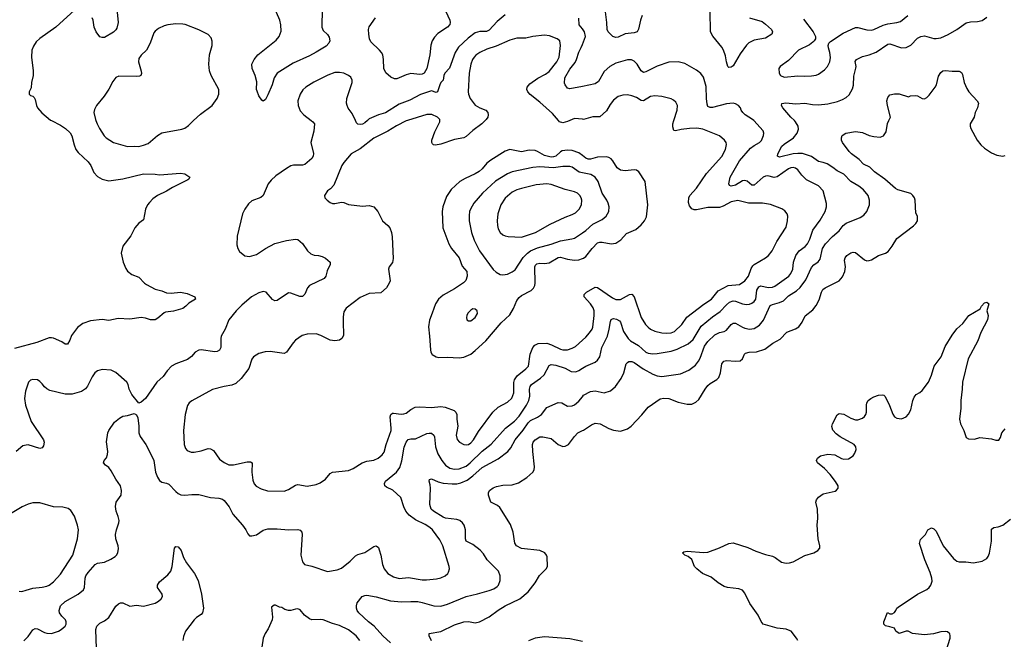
# Model space of a CAD drawing. Header units: inches. Extents: x 1834610 to 2027685, y 642842 to 774116.
# Tile 269 of 632: x 1885115 to 1893662, y 745500 to 750875. Entities that reach past the tile are written whole.
import ezdxf

# ---------------------------------------------------------------- set-up
doc = ezdxf.new("R2010")
doc.units = ezdxf.units.IN
doc.header["$MEASUREMENT"] = 0
for name, color, linetype in [('B8784', 7, 'Continuous'), ('B8785', 7, 'Continuous'), ('B8794', 7, 'Continuous'), ('B8795', 7, 'Continuous')]:
    doc.layers.add(name, color=color, linetype=linetype)

msp = doc.modelspace()

# ---------------------------------------------------------------- linework, layer by layer
at = {"layer": 'B8784', "color": 5}
for points, elevation in [([(1885389.9, 750000), (1885470, 749958.4), (1885513, 749930), (1885553.7, 749893.7), (1885567.7, 749867.7), (1885587.4, 749790), (1885603.7, 749750), (1885623.5, 749723.5), (1885710, 749643), (1885732, 749610), (1885758.4, 749550), (1885790, 749514.9), (1885830.3, 749490.3), (1885890, 749475.8), (1886010, 749494), (1886190, 749537.2), (1886290, 749535.3), (1886330, 749528.9), (1886510, 749543), (1886550, 749537.3), (1886591.3, 749510), (1886584.7, 749490), (1886575.9, 749484.1), (1886441.5, 749418.5), (1886390, 749386.3), (1886310, 749349.7), (1886270, 749320.5), (1886241.3, 749290), (1886224.9, 749270), (1886206.7, 749230), (1886190, 749139), (1886150, 749109.4), (1886115.5, 749070), (1886080.9, 748999.1), (1886010.7, 748910), (1885997.3, 748850), (1886012.7, 748770), (1886035.3, 748715.3), (1886052, 748692), (1886090, 748664), (1886150, 748640.7), (1886197.3, 748590), (1886216.2, 748576.2), (1886290, 748537.4), (1886350, 748521.5), (1886390, 748504), (1886430, 748501.5), (1886510.2, 748510.2), (1886570, 748499.5), (1886636, 748470), (1886641, 748450), (1886583, 748417), (1886558, 748390), (1886531.3, 748370), (1886450, 748347.3), (1886382.3, 748337.7), (1886368.8, 748331.2), (1886315.4, 748284.6), (1886290, 748269.6), (1886252.1, 748272.1), (1886206.6, 748286.6), (1886170, 748291.6), (1886070, 748277.2), (1885970, 748283.1), (1885890, 748264.7), (1885830, 748273.5), (1885730, 748263.5), (1885662.2, 748237.8), (1885616.4, 748203.6), (1885565.1, 748134.9), (1885550, 748093.2), (1885530, 748059.3), (1885510, 748059.5), (1885479.8, 748079.8), (1885410, 748112.3), (1885390, 748116), (1885370, 748113.7), (1885265.1, 748074.9), (1885070, 748021)], 640), ([(1887645.7, 750000), (1887658.8, 749990), (1887674, 749970), (1887668.2, 749908.2), (1887642.4, 749810), (1887666.7, 749713.3), (1887663.1, 749690), (1887650.2, 749669.8), (1887590, 749619.6), (1887570, 749611.6), (1887491.9, 749611.9), (1887470, 749606.6), (1887430, 749584.5), (1887339.6, 749520.4), (1887298.3, 749481.7), (1887273, 749450), (1887230, 749349.2), (1887208.4, 749331.6), (1887130, 749303.7), (1887102, 749278), (1887068.2, 749230), (1887048.4, 749190), (1887003.9, 748996.1), (1887000.9, 748920.9), (1887008.5, 748888.5), (1887023.4, 748863.4), (1887070, 748824.9), (1887110, 748819.3), (1887170, 748837.6), (1887249.8, 748890.2), (1887330, 748932), (1887430, 748959.5), (1887510, 748970.6), (1887530, 748967.3), (1887570, 748934), (1887613.4, 748870), (1887643.1, 748843.1), (1887670, 748833), (1887710.4, 748830.4), (1887739.9, 748819.9), (1887770, 748806), (1887810.9, 748770.9), (1887811, 748750), (1887784.1, 748695.9), (1887774, 748650), (1887758.8, 748630), (1887630, 748569.3), (1887613.4, 748550), (1887590, 748494), (1887570, 748472.7), (1887547.3, 748472.7), (1887470, 748503.7), (1887450, 748505.2), (1887350, 748439.7), (1887330, 748435.6), (1887310, 748447.3), (1887253.6, 748510), (1887230, 748516.1), (1887190, 748505.3), (1887128, 748470), (1887042.5, 748397.5), (1886994.6, 748350), (1886932, 748270), (1886898.9, 748190), (1886864.6, 748130), (1886860.2, 748110), (1886861.3, 748030), (1886850, 748006.6), (1886830, 747995.6), (1886810, 747994.7), (1886690, 748011.6), (1886670, 748007.3), (1886637.3, 747990), (1886606.1, 747953.9), (1886572.8, 747927.2), (1886471, 747890), (1886431.8, 747868.2), (1886394.9, 747830), (1886359.9, 747780.1), (1886307, 747730), (1886207.3, 747590), (1886170, 747557.2), (1886150, 747549), (1886090, 747622), (1886066.6, 747670), (1886058, 747710), (1886045.1, 747730), (1885950, 747813), (1885910, 747833.6), (1885830, 747839.3), (1885790, 747829.2), (1885768.5, 747811.5), (1885743.9, 747776.1), (1885704.9, 747695.1), (1885687.3, 747672.7), (1885650.3, 747649.7), (1885570, 747625.7), (1885510, 747627.1), (1885378, 747658), (1885351.5, 747671.5), (1885330, 747689.3), (1885310, 747717.2), (1885290, 747737.2), (1885270, 747749.3), (1885230, 747753.2), (1885210, 747749), (1885190.6, 747729.4), (1885166.6, 747653.4), (1885157.6, 747590), (1885164.9, 747530), (1885214, 747390), (1885320.5, 747230), (1885327.3, 747210), (1885322.8, 747177.2), (1885310, 747162), (1885290, 747156), (1885190, 747185.6), (1885170, 747185.1), (1885143.4, 747176.6), (1885084, 747130)], 660), ([(1885776.4, 750000), (1885786.3, 749970), (1885807.2, 749930), (1885848, 749868), (1885865.5, 749850), (1885930, 749810.3), (1886050, 749774), (1886110, 749778), (1886150, 749775.3), (1886190, 749784.9), (1886230, 749801.6), (1886310, 749870.4), (1886350, 749894), (1886524.1, 749924.1), (1886550, 749934.4), (1886581.8, 749958.2), (1886625.1, 750000)], 660), ([(1888481.3, 750000), (1888470, 749996.5), (1888385, 749955), (1888310, 749909), (1888190, 749845.7), (1888070, 749754.6), (1887993.7, 749710), (1887930, 749637), (1887911.2, 749608.8), (1887841.4, 749438.6), (1887813.5, 749406.5), (1887787.7, 749390), (1887760.7, 749350), (1887764, 749330), (1887782.8, 749310), (1887810, 749288.2), (1887830, 749281.6), (1887850, 749279.3), (1887910, 749290.7), (1887930, 749287.7), (1887970, 749270.6), (1888090, 749256.3), (1888150, 749264), (1888190, 749250.6), (1888223.8, 749210), (1888264, 749130), (1888310.7, 749090), (1888328.7, 749068.7), (1888342, 749030), (1888347.2, 748990), (1888355.9, 748804.1), (1888350.2, 748769.8), (1888323, 748730), (1888317.1, 748710), (1888330.5, 748610), (1888323.8, 748590), (1888298.4, 748550), (1888250, 748505.6), (1888150, 748498.3), (1888070, 748465.1), (1887947.8, 748372.2), (1887930, 748339), (1887923.4, 748296.6), (1887921.8, 748221.8), (1887927.4, 748170), (1887924.6, 748135.4), (1887910.4, 748110), (1887890, 748093.6), (1887850, 748089), (1887810, 748095.1), (1887730, 748136.2), (1887690, 748149.6), (1887610, 748145.7), (1887566.1, 748133.9), (1887510, 748095.1), (1887488.3, 748071.7), (1887430.3, 747989.7), (1887410, 747978.4), (1887290, 747996.3), (1887247.1, 747992.9), (1887190, 747979.5), (1887144, 747950), (1887130.4, 747929.6), (1887103.7, 747850), (1887037.2, 747762.8), (1886990, 747718), (1886956.5, 747703.5), (1886890, 747692.8), (1886790, 747666.6), (1886610, 747569.6), (1886586.4, 747550), (1886573, 747527), (1886552.2, 747450), (1886536.4, 747310), (1886541.6, 747190), (1886554.9, 747154.9), (1886570, 747138.8), (1886604.1, 747124.1), (1886630, 747123.8), (1886690, 747134), (1886750, 747153.7), (1886771.7, 747151.7), (1886796.3, 747136.3), (1886850, 747062.4), (1886890, 747032.4), (1886930, 747014), (1886970, 747013.7), (1887090, 747039.5), (1887119.2, 747039.2), (1887132, 747030), (1887129.1, 746950), (1887139.2, 746879.2), (1887149.3, 746849.3), (1887167.2, 746827.2), (1887210, 746803.7), (1887267.7, 746787.7), (1887410, 746784.9), (1887450, 746798.3), (1887510, 746835.5), (1887530, 746841.6), (1887610, 746828.8), (1887690, 746843.1), (1887722.8, 746857.2), (1887769.3, 746890), (1887810, 746939.1), (1887829.7, 746950.3), (1887970, 746964.9), (1888010, 746980.3), (1888088.6, 747031.4), (1888130, 747045), (1888190, 747052.3), (1888227.8, 747070), (1888261.4, 747098.6), (1888278.1, 747121.9), (1888296.5, 747190), (1888339.1, 747310), (1888341, 747330), (1888331.8, 747428.2), (1888335.6, 747450), (1888350, 747460.3), (1888359.1, 747460.9), (1888427.8, 747452.2), (1888450, 747455.5), (1888470, 747462.8), (1888510, 747494.3), (1888547.4, 747512.6), (1888590, 747517.5), (1888690.8, 747509.2), (1888770, 747520.2), (1888810, 747512.7), (1888885.5, 747485.5), (1888902.3, 747470), (1888909.1, 747450), (1888909.2, 747409.2), (1888917.4, 747350), (1888903.1, 747270), (1888911.5, 747231.5), (1888932.7, 747210), (1888970, 747188.9), (1888990, 747185.5), (1889010, 747190.2), (1889030, 747202.6), (1889055, 747230), (1889098, 747302), (1889222.3, 747470), (1889270, 747514.7), (1889350, 747556.5), (1889387.6, 747592.4), (1889403.3, 747636.7), (1889406, 747726), (1889411.6, 747750), (1889433.5, 747786.5), (1889510, 747846.5), (1889532.3, 747870), (1889546.1, 747973.9), (1889569.1, 748030.9), (1889588, 748052), (1889615.2, 748064.8), (1889690, 748067.7), (1889732.9, 748052.9), (1889810, 748015.2), (1889830, 748010.2), (1889870, 748011.3), (1889910, 748024.1), (1889939.3, 748040.7), (1890000, 748093.9)], 680), ([(1888134.2, 750000), (1888110, 749978.7), (1888090, 749968.9), (1888070, 749965.1), (1888050, 749968), (1888039.5, 749979.5), (1888029.7, 750000)], 660), ([(1889155.7, 750000), (1889125.7, 749970), (1889050, 749913.8), (1888990, 749860.4), (1888970, 749848.7), (1888890, 749836.5), (1888770, 749794.5), (1888725.4, 749785.4), (1888708.2, 749788.2), (1888698, 749798), (1888692, 749810), (1888691.8, 749830), (1888719.3, 749900.7), (1888763.6, 749990), (1888762.8, 750000)], 680), ([(1889891.4, 750000), (1889870, 749990.7), (1889830, 749980.7), (1889800.5, 749990), (1889792.3, 750000)], 680), ([(1890000, 749697), (1889970, 749719.9), (1889910, 749739.3), (1889870, 749741.6), (1889824.2, 749735.8), (1889810, 749729.8), (1889768.3, 749691.7), (1889750, 749684), (1889730, 749682.6), (1889670, 749695.8), (1889610, 749732.6), (1889590, 749740.2), (1889538.5, 749741.5), (1889470, 749729.8), (1889370, 749748.7), (1889330, 749733.1), (1889203.7, 749656.3), (1889170.7, 749629.3), (1889130, 749581.8), (1889102.3, 749557.7), (1889070, 749538.2), (1888981.8, 749498.2), (1888935.3, 749470), (1888859.5, 749400.5), (1888819.1, 749340.9), (1888788.1, 749250), (1888782.2, 749210), (1888787.9, 749070), (1888841.7, 748930), (1888864.9, 748890), (1888929.4, 748809.4), (1888956.8, 748736.8), (1888996.5, 748690), (1889000.2, 748650), (1888986.7, 748613.3), (1888968.1, 748591.9), (1888890, 748539.2), (1888790, 748484.7), (1888750.2, 748449.8), (1888725.8, 748410), (1888694.3, 748330), (1888672.7, 748267.3), (1888662.6, 748210), (1888673.7, 748130), (1888681.3, 748010), (1888684.9, 747990), (1888697.1, 747970), (1888730, 747950.3), (1888750, 747944.7), (1888825.9, 747945.9), (1888930, 747940.3), (1888970, 747946), (1889030, 747974.6), (1889070, 748004.9), (1889160.5, 748090), (1889295.8, 748244.2), (1889370, 748315.8), (1889402.3, 748370), (1889430, 748437.6), (1889450, 748464.9), (1889470, 748483.2), (1889554.6, 748525.4), (1889575.3, 748544.7), (1889587.3, 748570), (1889589.8, 748590.2), (1889586.1, 748730), (1889593.6, 748746.4), (1889604, 748756), (1889630, 748761.6), (1889670, 748759), (1889710, 748766.5), (1889790, 748810.9), (1889810, 748815), (1889870, 748798.2), (1889930, 748789.4), (1889970, 748792.9), (1890000, 748801.8)], 720), ([(1890000, 749546.2), (1889971.7, 749551.7), (1889910, 749596.1), (1889890, 749601.2), (1889830, 749600.2), (1889750, 749588.8), (1889630, 749598.1), (1889570, 749593.9), (1889390, 749553.7), (1889350, 749538.5), (1889246.9, 749473.1), (1889131.5, 749370), (1889058.2, 749281.8), (1889028.4, 749231.6), (1889020.9, 749210), (1889016.2, 749176.2), (1889017.3, 749130), (1889035.8, 749030), (1889061.2, 748961.2), (1889107.4, 748870), (1889226.6, 748706.6), (1889250, 748684.9), (1889284.7, 748664.7), (1889310, 748660.5), (1889350, 748666.4), (1889390, 748686.7), (1889414.8, 748705.2), (1889487, 748813), (1889523.1, 748850), (1889550.4, 748869.6), (1889610, 748894.3), (1889730, 748928), (1889810, 748955.8), (1889907.3, 748972.7), (1889930, 748980.7), (1890000, 749026.3)], 740), ([(1885150, 745487.3), (1885190, 745524.9), (1885230, 745581.6), (1885250, 745592.4), (1885270, 745590.4), (1885330, 745557.6), (1885350, 745552.2), (1885390, 745550.4), (1885453.2, 745570), (1885476.2, 745583.8), (1885510, 745614.8), (1885519.5, 745630), (1885519.5, 745650), (1885512, 745670), (1885479.7, 745699.7), (1885461.3, 745730), (1885458.3, 745750), (1885469.7, 745790), (1885510, 745826.3), (1885623.6, 745890), (1885667.8, 745930), (1885676.3, 745950), (1885683.1, 746030), (1885689.8, 746050), (1885710, 746080.4), (1885769.6, 746150), (1885790, 746159.5), (1885850.9, 746169.1), (1885906, 746194), (1885943, 746217), (1885956, 746230), (1885966.6, 746250), (1885971.6, 746288.4), (1885969.6, 746310), (1885951, 746370), (1885947.6, 746410), (1885954.5, 746450), (1885976.8, 746510), (1885977.3, 746530), (1885970, 746565.2), (1885951.3, 746610), (1885947.7, 746652.3), (1885954, 746690), (1885995.1, 746750), (1885999.6, 746790), (1885991.1, 746831.1), (1885949.6, 746890), (1885910, 746961.2), (1885890, 746989.2), (1885859, 747010), (1885844, 747030), (1885849, 747050), (1885870, 747074.8), (1885878.5, 747101.5), (1885880.4, 747130), (1885868.1, 747211.9), (1885880.9, 747290), (1885889.5, 747310), (1885938, 747382), (1885981.2, 747418.8), (1886010, 747434), (1886050, 747440.7), (1886110, 747458.8), (1886130, 747446), (1886141.6, 747421.6), (1886150.4, 747350), (1886150.6, 747290), (1886159.9, 747259.9), (1886210, 747190.8), (1886270.3, 747070), (1886278.9, 747050), (1886292.9, 746950), (1886310, 746907), (1886330, 746876.5), (1886350, 746861.7), (1886390, 746854), (1886410, 746844.9), (1886470, 746782), (1886490, 746764.9), (1886513.3, 746753.3), (1886550, 746748.7), (1886610, 746755.8), (1886670, 746756.4), (1886770.3, 746730.3), (1886844.2, 746724.2), (1886874.4, 746714.4), (1886890, 746703), (1886933.7, 746650), (1886965.4, 746585.4), (1887050.7, 746490), (1887077.3, 746450), (1887094.4, 746414.4), (1887110, 746398), (1887130, 746396), (1887170, 746406.8), (1887230, 746445.5), (1887270, 746459.3), (1887350, 746459.3), (1887450, 746448.2), (1887530, 746452.7), (1887550, 746447.3), (1887564.9, 746430), (1887568.2, 746410), (1887554.4, 746230), (1887570, 746172), (1887587.7, 746147.7), (1887650, 746133.4), (1887786.9, 746086.9), (1887870, 746102), (1887910, 746117.1), (1887983.1, 746176.9), (1888030, 746224.4), (1888050, 746235.3), (1888110, 746251.8), (1888190, 746306), (1888210, 746310.5), (1888230, 746294.8), (1888236.7, 746276.7), (1888250.2, 746230.2), (1888264.9, 746150), (1888279.6, 746110), (1888310.2, 746070.2), (1888360.6, 746040.6), (1888410, 746028.1), (1888490, 746036.9), (1888610, 746015.4), (1888645.3, 746014.7), (1888734.6, 746025.4), (1888770, 746033.7), (1888809.2, 746050), (1888832.7, 746070), (1888838.7, 746081.3), (1888845.1, 746110), (1888844.2, 746130), (1888787.6, 746310), (1888763.3, 746363.3), (1888698, 746450), (1888676.8, 746470), (1888635.5, 746495.5), (1888550, 746536.2), (1888495.1, 746575.1), (1888468.5, 746610), (1888448.5, 746650), (1888423.5, 746730), (1888354.1, 746794.1), (1888298.4, 746818.4), (1888284.8, 746830), (1888281.5, 746850), (1888289.2, 746870.8), (1888386.6, 746950), (1888414.8, 746990), (1888432, 747048), (1888452.4, 747167.6), (1888470, 747210.4), (1888488, 747232), (1888510, 747238.7), (1888550, 747237.6), (1888650, 747284.6), (1888670, 747288.8), (1888690, 747286.7), (1888710, 747270.5), (1888715.3, 747255.3), (1888725.5, 747170), (1888746.3, 747110), (1888779.2, 747050), (1888810.2, 747010), (1888850, 746983), (1888890, 746974.8), (1888930, 746979), (1888990, 747001.6), (1889026.2, 747030), (1889130, 747131), (1889207.5, 747192.5), (1889333.6, 747330), (1889410, 747393.4), (1889450, 747435.4), (1889513.7, 747530), (1889533.7, 747570), (1889543, 747610), (1889542, 747670), (1889546.4, 747693.6), (1889558.3, 747710), (1889635.4, 747764.6), (1889666.6, 747793.4), (1889710, 747876.3), (1889730, 747882.4), (1889770, 747877), (1889850, 747851.7), (1889902, 747822), (1889941.5, 747818.6), (1889970, 747830.3), (1890000, 747850.3)], 660), ([(1888333.7, 745470), (1888268.4, 745528.4), (1888193.5, 745613.5), (1888144.2, 745650), (1888060.5, 745730), (1888044.5, 745750), (1888038.4, 745770), (1888038.4, 745790), (1888045.4, 745814.6), (1888089.4, 745870.6), (1888110, 745880.7), (1888130, 745881.6), (1888210, 745867.7), (1888332.6, 745832.6), (1888430, 745824), (1888511, 745829), (1888570, 745826.7), (1888610, 745820.2), (1888709.1, 745789.1), (1888770, 745786.5), (1888830, 745803.2), (1888990, 745872.2), (1889090, 745893.6), (1889190, 745921.8), (1889230, 745937.7), (1889260.9, 745959.1), (1889272, 745970), (1889286.2, 746010), (1889285.7, 746050), (1889271.3, 746090), (1889171.8, 746190), (1889140.1, 746240.1), (1889112.3, 746272.3), (1889050, 746322.4), (1888991.3, 746351.3), (1888984, 746370), (1888985.5, 746450), (1888973.2, 746490), (1888960.3, 746510), (1888935.1, 746530), (1888910, 746539.5), (1888811.7, 746551.7), (1888790, 746558.2), (1888706.6, 746610), (1888687.1, 746630), (1888676.8, 746670), (1888680.8, 746810), (1888678.6, 746838.6), (1888669.5, 746870.5), (1888673.2, 746886.8), (1888690, 746890.3), (1888746.7, 746866.7), (1888790, 746855.1), (1888868.9, 746848.9), (1888910, 746849.5), (1888944.4, 746855.6), (1888998.9, 746881.1), (1889050, 746918), (1889130, 746988.8), (1889270, 747066), (1889352.4, 747130), (1889379.2, 747160.7), (1889416.2, 747230), (1889485.8, 747314.2), (1889530, 747378.5), (1889550, 747397.8), (1889610, 747426.3), (1889643.8, 747450), (1889690, 747510.3), (1889790, 747552.9), (1889820.7, 747550), (1889870, 747523.1), (1889910, 747524.6), (1889930, 747534), (1889970, 747566.7), (1890000, 747604.4)], 640), ([(1888690, 745485.2), (1888669.5, 745530), (1888670, 745550.5), (1888770, 745566.5), (1888890, 745624.2), (1888970, 745651), (1889010, 745653.8), (1889070, 745643.5), (1889107, 745650), (1889190, 745695.2), (1889268.1, 745751.9), (1889330, 745789.2), (1889457.6, 745850), (1889528.3, 745911.7), (1889589.7, 745990), (1889626.4, 746053.6), (1889686.6, 746110), (1889697, 746130), (1889693.8, 746213.8), (1889689.4, 746230), (1889672.7, 746250), (1889630, 746271), (1889470, 746287.2), (1889427.6, 746310), (1889413.6, 746333.6), (1889397.4, 746430), (1889376.3, 746496.3), (1889283.4, 746643.4), (1889261.8, 746661.8), (1889205.2, 746690), (1889185.2, 746750), (1889185.2, 746770), (1889194, 746790), (1889226, 746814), (1889255.3, 746824.7), (1889310, 746835.8), (1889390, 746839.5), (1889443.8, 746856.2), (1889516.2, 746903.8), (1889569.5, 746950), (1889581.6, 746970), (1889585.3, 746994.7), (1889568.2, 747128.2), (1889565.8, 747190), (1889572.8, 747210), (1889589.7, 747230), (1889630, 747255.3), (1889656.2, 747256.2), (1889730, 747241.6), (1889790, 747190.3), (1889830, 747173.4), (1889850, 747174), (1889879.5, 747190), (1889930, 747258.8), (1889961.2, 747290), (1890000, 747309.8)], 620), ([(1885110, 745915.8), (1885134.6, 745914.6), (1885170, 745924.6), (1885230, 745942.8), (1885310, 745951.7), (1885350, 745961.1), (1885372, 745970), (1885410, 745997), (1885470, 746064.4), (1885576.8, 746230), (1885618, 746370), (1885624.7, 746450), (1885616.3, 746490), (1885590, 746569), (1885557.7, 746617.7), (1885535.3, 746635.3), (1885490, 746647), (1885410, 746649.6), (1885290, 746683.6), (1885230, 746683), (1885190, 746672.8), (1885136.3, 746650), (1884950, 746534.7)], 680), ([(1885781.1, 745418.9), (1885775.2, 745584.8), (1885785.4, 745614.6), (1885810, 745639.1), (1885850, 745660.5), (1885889.5, 745690), (1885950, 745786.8), (1885972.1, 745807.9), (1885990, 745814.8), (1886010, 745814.8), (1886070, 745787.7), (1886130, 745794.8), (1886190, 745788), (1886290, 745812.7), (1886320.9, 745830), (1886344.5, 745850), (1886353.6, 745870), (1886351.8, 745890), (1886312.7, 745950), (1886312.7, 745970), (1886330, 745997.3), (1886402.5, 746057.5), (1886426, 746090), (1886438.9, 746130), (1886459, 746290), (1886470, 746304.7), (1886490, 746301), (1886517.3, 746270), (1886538.4, 746210), (1886562.9, 746162.9), (1886633, 746070), (1886664.9, 746010), (1886693.2, 745890), (1886710.2, 745770), (1886703.2, 745730), (1886690, 745715.1), (1886650, 745689), (1886630.2, 745670), (1886554.4, 745570), (1886537.2, 745522.8), (1886531.8, 745490)], 640), ([(1888068.9, 745490), (1888036.8, 745530), (1887970, 745580.6), (1887890, 745618), (1887830, 745635.7), (1887750, 745667.8), (1887727.8, 745672.2), (1887650, 745669.6), (1887630, 745676.9), (1887588.5, 745708.5), (1887550, 745754.5), (1887530, 745762.9), (1887510, 745761.6), (1887470, 745749.5), (1887449.4, 745749.4), (1887418, 745758), (1887390, 745775.3), (1887370, 745778), (1887336.4, 745796.4), (1887323.6, 745796.4), (1887302, 745778), (1887310.8, 745690.8), (1887307.3, 745670), (1887273, 745590), (1887246, 745550), (1887228.7, 745510), (1887216.5, 745430)], 660), ([(1890000, 745481), (1889890, 745502.5), (1889670, 745521.5), (1889590.7, 745510), (1889532.8, 745487.2)], 620)]:
    msp.add_lwpolyline(points, dxfattribs=dict(at, elevation=elevation))
for points, elevation in [([(1889690, 749451.9), (1889598.6, 749441.4), (1889470, 749410.8), (1889430, 749399.2), (1889390, 749377.7), (1889330, 749325.1), (1889292.9, 749270), (1889264.9, 749190), (1889259.5, 749130), (1889262.4, 749090), (1889270, 749061), (1889286.4, 749030), (1889310, 749008.2), (1889330, 748999.3), (1889355.3, 748995.3), (1889470, 748987.2), (1889593.6, 749030), (1889718.8, 749101.2), (1889850, 749162.2), (1889910, 749183.6), (1889939.5, 749200.5), (1889971.1, 749230), (1889990.8, 749270), (1889994, 749310), (1889989.7, 749330), (1889978.9, 749350), (1889956.2, 749370), (1889930, 749382.3), (1889850, 749400.8), (1889730, 749444.4)], 760), ([(1889050, 748365.1), (1889030, 748356.3), (1889006.7, 748330), (1888996.4, 748310), (1888993, 748290), (1888997.3, 748270), (1889010, 748262.4), (1889030, 748263.7), (1889069.5, 748290), (1889090, 748326), (1889086.6, 748350), (1889070, 748364.5)], 740)]:
    msp.add_lwpolyline(points, close=True, dxfattribs=dict(at, elevation=elevation))
at = {"layer": 'B8785', "color": 5}
for points, elevation in [([(1885590, 750956), (1885430.2, 750809.8), (1885288.8, 750711.2), (1885257.3, 750682.7), (1885234, 750646), (1885221.6, 750610), (1885218.4, 750550), (1885233, 750430), (1885233.4, 750390), (1885217.6, 750330), (1885215.2, 750284.8), (1885198, 750250), (1885198, 750230), (1885210, 750218), (1885230, 750211.3), (1885239.8, 750199.8), (1885250, 750182), (1885260.7, 750130), (1885270, 750111.3), (1885306.9, 750066.9), (1885383.4, 750003.4), (1885389.9, 750000)], 640), ([(1885958, 750970), (1885968.9, 750850), (1885957.8, 750802.2), (1885950, 750787), (1885930, 750766), (1885850, 750720.7), (1885830, 750719.5), (1885810, 750725.2), (1885779.5, 750770), (1885760.7, 750810), (1885754.3, 750870), (1885745.1, 750890)], 640), ([(1887741.5, 750970), (1887738, 750810), (1887750, 750780.5), (1887785.7, 750745.7), (1887802.3, 750722.3), (1887808.7, 750690), (1887799.5, 750670), (1887775.4, 750644.6), (1887690, 750593.6), (1887630, 750561.7), (1887490, 750498.6), (1887350.3, 750410), (1887323.2, 750370), (1887307.4, 750310), (1887270, 750222), (1887250, 750182), (1887230, 750168), (1887216.4, 750176.4), (1887190, 750215.3), (1887175.2, 750255.2), (1887171.3, 750270), (1887174.6, 750334.6), (1887160.5, 750390), (1887133.3, 750450), (1887129.7, 750490), (1887150, 750530.8), (1887182, 750570), (1887341.6, 750698.4), (1887366.6, 750730), (1887384.4, 750775.6), (1887381.2, 750830), (1887373.6, 750870), (1887322.9, 750982.9)], 640), ([(1888794, 750990), (1888848.9, 750870), (1888851.6, 750850), (1888847.7, 750832.3), (1888828.4, 750810), (1888746.1, 750753.9), (1888717.2, 750722.8), (1888696.5, 750690), (1888685.4, 750654.6), (1888675, 750570), (1888650.2, 750450), (1888624.9, 750410), (1888610, 750402), (1888590, 750398.9), (1888510, 750408), (1888470, 750397.4), (1888390, 750362), (1888370, 750363), (1888337.5, 750377.5), (1888293.2, 750413.2), (1888274.8, 750450), (1888273.7, 750530), (1888266.6, 750570), (1888256.3, 750590), (1888238.7, 750610), (1888162.5, 750682.5), (1888151.3, 750710), (1888146, 750750), (1888143.6, 750790), (1888147.9, 750812.1), (1888203.7, 750890)], 640), ([(1889330, 750917.4), (1889259.7, 750860.3), (1889190, 750782.5), (1889167.2, 750772.8), (1889108.7, 750771.3), (1889070, 750759.3), (1889006.8, 750713.2), (1888924.4, 750635.6), (1888896.1, 750590), (1888846.8, 750453.2), (1888806, 750410), (1888796.3, 750390), (1888790.5, 750349.5), (1888771.3, 750330), (1888761, 750310), (1888742, 750250), (1888730, 750244), (1888690, 750258), (1888594.6, 750225.4), (1888502, 750178), (1888410, 750143.1), (1888290, 750068), (1888230, 750049.8), (1888150, 750014), (1888134.2, 750000)], 660), ([(1890000, 750794.2), (1889972.7, 750830), (1889968.6, 750888.6)], 660), ([(1886625.1, 750000), (1886683.6, 750056.4), (1886786, 750130), (1886829.3, 750190), (1886843.7, 750230), (1886843.7, 750270), (1886777.6, 750390), (1886763, 750430), (1886758, 750490), (1886763, 750570), (1886785.1, 750650), (1886787.2, 750687.2), (1886778, 750718), (1886750, 750746.6), (1886670, 750787), (1886552.7, 750832.7), (1886530, 750836.2), (1886470, 750837.6), (1886402, 750830), (1886370, 750821.6), (1886320.7, 750799.3), (1886290, 750776), (1886279.9, 750760.1), (1886248.5, 750670), (1886217.1, 750610), (1886170, 750567), (1886150, 750539), (1886147.2, 750510), (1886170.4, 750429.6), (1886172.3, 750407.7), (1886168, 750392), (1886155.1, 750384.9), (1886130, 750381.7), (1885974.9, 750385.1), (1885950, 750374.5), (1885922.5, 750337.5), (1885888.9, 750271.1), (1885848.7, 750211.3), (1885780.5, 750130), (1885764.4, 750095.6), (1885759.5, 750070), (1885773.1, 750010), (1885776.4, 750000)], 660), ([(1889792.3, 750000), (1889741.4, 750061.4), (1889630, 750159.7), (1889546.5, 750226.5), (1889524.8, 750250), (1889516.8, 750270), (1889519.2, 750290), (1889543, 750317), (1889613.4, 750366.6), (1889678.8, 750401.2), (1889710, 750424), (1889777.2, 750510), (1889796.8, 750550), (1889810.8, 750650.8), (1889803.5, 750690), (1889779.5, 750710), (1889715.3, 750735.3), (1889670, 750740.7), (1889570, 750729.8), (1889510, 750715.8), (1889430, 750713.6), (1889370, 750697.4), (1889250, 750645.2), (1889170, 750618.2), (1889110, 750588.8), (1889074.1, 750565.9), (1889059.2, 750550), (1889046.4, 750530), (1889030.9, 750490), (1889015.7, 750410), (1889009.3, 750250), (1889011.1, 750230), (1889026.5, 750190), (1889070, 750132.8), (1889108.4, 750110), (1889161.6, 750090), (1889180.3, 750070), (1889183.1, 750050), (1889178, 750030), (1889165.7, 750010), (1889155.7, 750000)], 680), ([(1890000, 750296.3), (1889890, 750275.4), (1889870, 750280.5), (1889850, 750309.6), (1889845.2, 750325.2), (1889847.7, 750370), (1889890, 750444.9), (1889935.7, 750504.3), (1889949.9, 750530), (1889970, 750593), (1889990, 750633), (1890000, 750659.6)], 660), ([(1888029.7, 750000), (1888000.6, 750060.6), (1887967.6, 750107.6), (1887957.4, 750130), (1887953, 750150), (1887955.8, 750190), (1888002.4, 750330), (1888001.6, 750350), (1887990, 750375.1), (1887970, 750391.8), (1887930, 750411.5), (1887890, 750417.4), (1887850, 750415.8), (1887790, 750394.3), (1887668.4, 750331.6), (1887599.1, 750290), (1887574.1, 750265.9), (1887548.5, 750230), (1887530.4, 750170), (1887533.7, 750130), (1887550, 750084.9), (1887580.5, 750050), (1887645.7, 750000)], 660), ([(1888762.8, 750000), (1888762, 750010), (1888742.7, 750030), (1888691.8, 750051.8), (1888650, 750052.3), (1888481.3, 750000)], 680), ([(1890000, 750010.7), (1889930, 750016.8), (1889891.4, 750000)], 680)]:
    msp.add_lwpolyline(points, dxfattribs=dict(at, elevation=elevation))
at = {"layer": 'B8794', "color": 5}
for points, elevation in [([(1890000, 748093.9), (1890030, 748120.2), (1890062.7, 748157.3), (1890084.8, 748190), (1890091.3, 748208.7), (1890103.4, 748310), (1890101.7, 748350), (1890094.1, 748374.1), (1890070.6, 748410), (1890014.8, 748470), (1890014.8, 748490), (1890034.7, 748510), (1890110, 748553.7), (1890130, 748551.3), (1890261.4, 748461.4), (1890290, 748447.2), (1890330, 748446), (1890410, 748491.1), (1890430, 748494), (1890450.2, 748470), (1890511.1, 748291.1), (1890549, 748230), (1890570, 748206.3), (1890592.4, 748190), (1890630, 748173), (1890690, 748158.5), (1890730, 748155.2), (1890770, 748158.2), (1890799.6, 748170), (1890863.5, 748230), (1890906.5, 748293.5), (1891054.1, 748405.9), (1891121, 748450), (1891178.3, 748521.7), (1891265.1, 748570), (1891362.7, 748577.3), (1891410.7, 748609.3), (1891442.7, 748650), (1891464.3, 748715.7), (1891480, 748740), (1891490, 748750.3), (1891590, 748808.9), (1891614.3, 748830), (1891646.9, 748870), (1891688.6, 748951.4), (1891770, 749074), (1891781.4, 749130), (1891782.7, 749170), (1891776.4, 749190), (1891755.8, 749215.8), (1891730, 749235.1), (1891632.5, 749272.5), (1891564, 749284), (1891442.1, 749282.1), (1891350, 749306.4), (1891290, 749294.5), (1891222.6, 749257.4), (1891190, 749246.3), (1891090, 749245), (1890990, 749224.2), (1890970, 749224.4), (1890950, 749233.6), (1890930, 749260.9), (1890922, 749290), (1890923.8, 749330), (1890932.1, 749350), (1890990, 749411.8), (1891078.2, 749541.8), (1891210, 749687.4), (1891242.4, 749750), (1891252.1, 749792.1), (1891247.8, 749810), (1891233.6, 749830), (1891190, 749866.3), (1891045.5, 749925.5), (1890992.9, 749932.9), (1890930.6, 749930.6), (1890857.8, 749922.2), (1890809.2, 749909.2), (1890794.6, 749914.6), (1890785.6, 749945.6), (1890785.1, 749970), (1890794.1, 750000)], 680), ([(1890000, 747850.3), (1890029.5, 747870), (1890110, 747903.7), (1890130, 747920.4), (1890150.8, 747950), (1890168.4, 748030), (1890216.7, 748130), (1890233.2, 748190), (1890243, 748257), (1890250, 748274.4), (1890260.6, 748279.4), (1890270, 748282.3), (1890295.8, 748275.8), (1890322, 748262), (1890331.3, 748250), (1890355.6, 748170), (1890396.9, 748110), (1890417.6, 748090), (1890487.9, 748047.9), (1890550, 747991.5), (1890570, 747980.7), (1890610, 747974.7), (1890650, 747978.2), (1890770, 747998.8), (1890823.9, 748016.1), (1890917.5, 748062.5), (1890960.3, 748099.7), (1891030, 748214.8), (1891130, 748297.4), (1891196.4, 748343.6), (1891250, 748402), (1891277, 748423), (1891310, 748435.3), (1891330, 748432.7), (1891390, 748411), (1891425.1, 748405.1), (1891450, 748407.3), (1891470, 748415), (1891490.4, 748429.6), (1891504.4, 748450), (1891512.6, 748527.4), (1891530, 748556.9), (1891550, 748566), (1891612.3, 748552.3), (1891650, 748553.4), (1891670, 748561.8), (1891791.9, 748650), (1891810, 748672.2), (1891826.6, 748710), (1891832.7, 748770), (1891851.7, 748830), (1891880.4, 748870), (1891933, 748907), (1891953.3, 748930), (1891973.2, 748970), (1892001.1, 749050), (1892064.4, 749135.6), (1892107.8, 749212.2), (1892119.7, 749250), (1892119.5, 749279.5), (1892088.4, 749390), (1892050, 749433.5), (1891945.4, 749485.4), (1891905.8, 749525.8), (1891870, 749572.6), (1891850, 749586.2), (1891830, 749591.5), (1891810, 749589.8), (1891790, 749580.7), (1891690, 749510.7), (1891665.6, 749505.6), (1891610, 749520.3), (1891590, 749518.4), (1891570.4, 749510), (1891490, 749439.6), (1891470, 749438.4), (1891430, 749474.7), (1891410, 749481.1), (1891390, 749476.4), (1891330, 749440.3), (1891291.8, 749431.8), (1891277.5, 749437.5), (1891269.6, 749450), (1891283.5, 749510), (1891362.9, 749650), (1891459.4, 749760.6), (1891490, 749784.2), (1891537, 749810), (1891553.2, 749826.8), (1891573.3, 749870), (1891575.1, 749890), (1891569.6, 749910), (1891486.8, 750000)], 660), ([(1890000, 747604.4), (1890010, 747617), (1890070, 747648.8), (1890110, 747655.3), (1890190, 747638.7), (1890244, 747656), (1890286, 747694), (1890337.4, 747762.6), (1890358.7, 747810), (1890380.7, 747890), (1890390, 747902), (1890404, 747910), (1890430, 747910.2), (1890450, 747900.7), (1890526, 747846), (1890610, 747800.6), (1890650, 747784.3), (1890690, 747778.8), (1890850, 747803.2), (1890924.2, 747835.8), (1890981.3, 747878.7), (1891008.7, 747911.3), (1891022.1, 747937.9), (1891058.4, 748041.6), (1891090, 748081.8), (1891150, 748139.7), (1891190, 748161.2), (1891230, 748169.1), (1891250, 748180.3), (1891290, 748230.3), (1891310, 748242.3), (1891330, 748241.5), (1891390, 748206), (1891410, 748197.6), (1891450, 748190.2), (1891490, 748197.2), (1891535.9, 748224.1), (1891571.9, 748268.1), (1891630, 748394), (1891650, 748404.5), (1891710, 748420.2), (1891744.1, 748435.9), (1891790, 748479.7), (1891858.7, 748521.3), (1891890, 748550.3), (1891940.8, 748619.2), (1891990, 748724.9), (1892010, 748747.2), (1892045.8, 748774.2), (1892062.9, 748797.1), (1892085, 748890), (1892109.9, 748930.1), (1892170, 748994.2), (1892230, 749044), (1892264.8, 749090), (1892289.7, 749110), (1892410, 749158.7), (1892441.8, 749178.2), (1892469.6, 749210), (1892491.3, 749270), (1892492.8, 749310), (1892480.5, 749350), (1892438.8, 749398.8), (1892400.5, 749430), (1892330.6, 749470.6), (1892270, 749533.7), (1892210, 749564.2), (1892173.3, 749593.3), (1892123.6, 749623.6), (1892090, 749637.3), (1892050, 749645), (1891988, 749688), (1891910, 749712.7), (1891870, 749715.4), (1891828.6, 749711.4), (1891710, 749682.7), (1891692.3, 749690), (1891696, 749710), (1891730, 749776.5), (1891750, 749796.1), (1891832.9, 749850), (1891865.1, 749890), (1891874.9, 749925.1), (1891873.8, 749950), (1891850.9, 749990), (1891840.6, 750000)], 640), ([(1890000, 747309.8), (1890010, 747314.9), (1890079.4, 747360.6), (1890110, 747373.7), (1890154.8, 747370), (1890230, 747328.4), (1890270, 747313.7), (1890330, 747306.4), (1890390, 747324.4), (1890422.9, 747350), (1890514.4, 747445.6), (1890570, 747514), (1890673.6, 747586.4), (1890708, 747592), (1890750, 747587.2), (1890830, 747557), (1890910, 747539.5), (1890950, 747540.4), (1890984.2, 747555.8), (1891010, 747579.1), (1891065.7, 747670), (1891090, 747700.3), (1891110, 747717.4), (1891167.8, 747752.2), (1891183.5, 747770), (1891199.2, 747810), (1891211, 747889), (1891227.3, 747912.8), (1891250, 747918), (1891330, 747911.8), (1891370, 747915.8), (1891388.5, 747931.5), (1891407.3, 747972.7), (1891416.9, 747983.1), (1891448.7, 747991.3), (1891510, 747993.4), (1891582.5, 748017.5), (1891653.3, 748070), (1891715.7, 748104.3), (1891775.1, 748164.9), (1891850, 748192.9), (1891877.6, 748210), (1891906.3, 748250), (1891933.3, 748306.7), (1892001.2, 748358.8), (1892030, 748394), (1892055.8, 748444.2), (1892074, 748510), (1892086.5, 748533.5), (1892107.8, 748550), (1892227.6, 748610), (1892257.2, 748642.8), (1892278.7, 748690), (1892283.5, 748730), (1892276.4, 748790), (1892280.5, 748810), (1892294.5, 748830), (1892330, 748852), (1892350, 748857.6), (1892370, 748854.4), (1892450, 748790.4), (1892470, 748784.2), (1892490, 748784.9), (1892510, 748790.4), (1892570, 748828.4), (1892630, 748848.4), (1892655.1, 748864.9), (1892689.6, 748910), (1892730, 748975.5), (1892874, 749086), (1892894.6, 749105.4), (1892908, 749130), (1892908, 749170), (1892895.3, 749195.3), (1892888, 749310), (1892881.3, 749330), (1892869.6, 749350), (1892850, 749367.6), (1892738.9, 749398.9), (1892717, 749410), (1892626, 749490), (1892536.3, 749556.3), (1892494.5, 749594.5), (1892440.5, 749620.5), (1892403, 749663), (1892335.8, 749710), (1892316.4, 749730), (1892257.2, 749810), (1892249.3, 749830), (1892249, 749850), (1892255.3, 749870), (1892288, 749890), (1892370, 749904.9), (1892430, 749896.9), (1892490, 749871.5), (1892530, 749860.9), (1892583.6, 749856.4), (1892612.8, 749867.2), (1892637.3, 749902.8), (1892647.1, 749972.9), (1892659.6, 750000)], 620), ([(1893382.6, 750000), (1893365.7, 749970), (1893365.3, 749950), (1893370.5, 749930), (1893425.3, 749830), (1893457.1, 749790), (1893490, 749761.6), (1893550, 749720.4), (1893598.3, 749698.3), (1893650, 749692.2), (1893670, 749695.8)], 620), ([(1890000, 748801.8), (1890010, 748804.7), (1890030, 748819), (1890084.4, 748890), (1890130, 748937.8), (1890150, 748944.7), (1890170, 748944.1), (1890250, 748929.3), (1890290, 748937.4), (1890333.7, 748966.3), (1890381.3, 749018.7), (1890464.9, 749055.1), (1890510, 749095.8), (1890539.8, 749130), (1890555.7, 749164.3), (1890566.6, 749270), (1890545.1, 749470), (1890490, 749555.1), (1890470, 749568.7), (1890450, 749573.5), (1890370, 749564.8), (1890329.3, 749570), (1890300.7, 749590), (1890265.1, 749650), (1890248.5, 749668.5), (1890230, 749680.5), (1890205.3, 749685.3), (1890130, 749681.5), (1890070, 749665.2), (1890050, 749664.7), (1890030, 749674.1), (1890000, 749697)], 720), ([(1890000, 749026.3), (1890030, 749045.8), (1890090, 749101.5), (1890170, 749142), (1890204.7, 749170), (1890228.2, 749210), (1890231.5, 749250), (1890224.2, 749284.2), (1890211.6, 749310), (1890170, 749369.6), (1890135.7, 749470), (1890109.8, 749510), (1890072.2, 749532.2), (1890000, 749546.2)], 740), ([(1891868.7, 745488.7), (1891858, 745510), (1891812, 745570), (1891790, 745579.7), (1891768.5, 745588.5), (1891690, 745595.4), (1891570, 745632.1), (1891552.9, 745652.9), (1891525.4, 745710), (1891452.2, 745810), (1891410, 745899.7), (1891390, 745925.7), (1891357.9, 745937.9), (1891259, 745950), (1891230, 745958.5), (1891177.6, 745990), (1891117.3, 746037.3), (1891043.1, 746070), (1890992.6, 746110), (1890974.3, 746130), (1890951.1, 746191.1), (1890918.3, 746218.3), (1890889, 746230), (1890868, 746250), (1890881.2, 746258.8), (1890910, 746262.8), (1891050, 746252.4), (1891090, 746255.5), (1891190, 746292.7), (1891270, 746330.7), (1891310, 746336), (1891436.7, 746296.7), (1891505.1, 746265.1), (1891590, 746236), (1891650, 746220.9), (1891672.7, 746210), (1891729.2, 746169.2), (1891770, 746160.3), (1891797.5, 746162.5), (1891830, 746171.8), (1891930, 746226), (1892008.7, 746250), (1892044, 746270), (1892061.2, 746290), (1892061.2, 746310), (1892047, 746370), (1892038.4, 746490), (1892043.6, 746550), (1892041.3, 746630), (1892027.6, 746690), (1892032.3, 746710), (1892050, 746734), (1892090, 746763), (1892194, 746786), (1892207, 746793), (1892221.2, 746810), (1892219.5, 746830), (1892197.6, 746870), (1892149.7, 746930), (1892100.3, 746980.3), (1892040.9, 747030), (1892033.2, 747050), (1892041.2, 747070), (1892067.7, 747092.3), (1892130, 747105.5), (1892190, 747099.3), (1892250, 747068.2), (1892270, 747063), (1892310, 747064.9), (1892350, 747091), (1892365.4, 747114.6), (1892375.1, 747144.9), (1892373.3, 747170), (1892359.5, 747190), (1892236, 747256), (1892201.7, 747281.7), (1892173.6, 747313.6), (1892166, 747346), (1892171, 747370), (1892210, 747446.8), (1892230, 747459.1), (1892270, 747453.4), (1892330, 747418), (1892370, 747402.6), (1892390, 747403.7), (1892430, 747418.7), (1892450, 747432.7), (1892461.1, 747450), (1892466, 747470), (1892465.6, 747530), (1892468.7, 747550), (1892479.8, 747570), (1892502.6, 747590), (1892530, 747603.5), (1892570, 747618.2), (1892601.3, 747621.3), (1892616.9, 747616.9), (1892627, 747607), (1892666.6, 747526.6), (1892693.9, 747453.9), (1892710, 747430.5), (1892730, 747417.1), (1892770, 747413), (1892810, 747430.7), (1892830, 747453.4), (1892851.1, 747490), (1892868.1, 747571.9), (1892878.4, 747601.6), (1892898, 747622), (1892930, 747640.5), (1892950, 747658), (1893003, 747730), (1893030, 747790.8), (1893054.3, 747870), (1893114.7, 747950), (1893150, 748039.1), (1893210, 748139.1), (1893250, 748193), (1893300.8, 748239.2), (1893354, 748310), (1893452.1, 748367.9), (1893465.2, 748390), (1893490, 748417.3), (1893510, 748424), (1893526.8, 748410), (1893511, 748350), (1893522.8, 748310), (1893516.3, 748270), (1893459.9, 748160.1), (1893433.4, 748090), (1893348.6, 747931.4), (1893298.8, 747730), (1893296.2, 747670), (1893283.6, 747570), (1893284.4, 747504.4), (1893273.8, 747410), (1893282.7, 747370), (1893310.8, 747310), (1893331.1, 747251.1), (1893350, 747238), (1893403.1, 747236.9), (1893450, 747251), (1893550, 747238), (1893590, 747226), (1893614, 747226), (1893629.1, 747250.9), (1893641.2, 747290), (1893670, 747326.8)], 580), ([(1893155.8, 745390), (1893191.1, 745510), (1893192.8, 745530), (1893188.1, 745548.1), (1893170, 745563.6), (1893150, 745568.2), (1893110, 745564.4), (1893048.1, 745548.1), (1892970, 745539.6), (1892866, 745550), (1892828.9, 745568.9), (1892810, 745569), (1892750, 745549.5), (1892722, 745570), (1892710, 745595.3), (1892670, 745608.7), (1892630, 745615.3), (1892615.3, 745630), (1892615.3, 745650), (1892648, 745732), (1892670, 745722), (1892690, 745722), (1892710, 745732), (1892722, 745750), (1892728, 745770), (1892740.2, 745779.8), (1892909.2, 745890), (1892989.7, 745930.3), (1893011, 745949), (1893024.2, 745970), (1893034.9, 746005.1), (1893034, 746030), (1893018.6, 746078.6), (1892972.3, 746190), (1892925.2, 746330), (1892934.6, 746365.4), (1892978, 746410), (1892998, 746450), (1893030, 746466), (1893050, 746457.3), (1893070, 746436.3), (1893130.3, 746310), (1893221.4, 746201.4), (1893250, 746178), (1893270, 746170.4), (1893328.4, 746171.6), (1893396.2, 746163.8), (1893470, 746177.6), (1893510, 746200.5), (1893523, 746217), (1893532.9, 746247.1), (1893551.6, 746350), (1893550, 746454.8), (1893571.4, 746468.6), (1893610, 746474.3), (1893650, 746490.3), (1893717.4, 746542.6)], 560)]:
    msp.add_lwpolyline(points, dxfattribs=dict(at, elevation=elevation))
at = {"layer": 'B8795', "color": 5}
for points, elevation in [([(1890519.3, 750910), (1890504.1, 750870), (1890487.8, 750792.2), (1890476.3, 750770), (1890450, 750760.5), (1890370, 750750.9), (1890310, 750723.1), (1890290, 750719.3), (1890263.5, 750730), (1890223.6, 750770), (1890216.2, 750790), (1890213, 750850), (1890195.3, 750990)], 640), ([(1891450, 750891.7), (1891559.2, 750859.2), (1891590, 750836.9), (1891640.4, 750790), (1891650.4, 750770), (1891645.5, 750750), (1891590, 750714.8), (1891490, 750696.5), (1891444.8, 750675.2), (1891425, 750655), (1891370, 750579.7), (1891310, 750475.6), (1891290, 750461.6), (1891270, 750460.9), (1891262.9, 750470), (1891250, 750508.7), (1891242, 750562), (1891225.6, 750610), (1891210, 750636.3), (1891133.1, 750733.1), (1891113, 750770), (1891107.7, 750950)], 640), ([(1891918.3, 750878.3), (1892001.7, 750770), (1892022, 750730), (1892022.4, 750710), (1892013, 750690), (1892001.5, 750678.5), (1891970, 750655.8), (1891876.4, 750610), (1891790, 750520.7), (1891716, 750470), (1891704, 750450), (1891708, 750410), (1891720.7, 750390), (1891750, 750375.5), (1891870, 750387.4), (1891930, 750384), (1891990, 750388.8), (1892030, 750393.7), (1892050, 750401.3), (1892100.6, 750439.4), (1892128, 750470), (1892146.6, 750510), (1892153.9, 750546.1), (1892148.3, 750590), (1892135.4, 750630), (1892134.3, 750650), (1892139.6, 750670), (1892154.8, 750685.2), (1892262.5, 750757.5), (1892370, 750805.7), (1892390, 750806.6), (1892470, 750785.4), (1892510, 750784.3), (1892530, 750788.5), (1892610, 750826.4), (1892650, 750840.1), (1892730, 750850.9), (1892760.4, 750859.6), (1892824.4, 750910)], 660), ([(1891840.6, 750000), (1891809.8, 750029.8), (1891740.5, 750110), (1891727.3, 750130), (1891732, 750148), (1891765.1, 750154.9), (1891853.8, 750146.2), (1891930, 750151.3), (1891998, 750138), (1892050, 750136.2), (1892130, 750146.2), (1892214.4, 750165.6), (1892259, 750181), (1892290, 750198.4), (1892316.3, 750223.7), (1892345.8, 750274.2), (1892352.7, 750307.3), (1892355.1, 750384.9), (1892374, 750454), (1892375.3, 750470), (1892367.5, 750512.5), (1892378, 750530), (1892430, 750556), (1892490, 750570.4), (1892550, 750594), (1892650, 750662.6), (1892670, 750664.6), (1892770, 750631.6), (1892810, 750633.4), (1892850, 750654), (1892910, 750713.7), (1892937.2, 750730), (1892970, 750734), (1893050, 750711.4), (1893070.3, 750710.3), (1893110, 750717.6), (1893173.9, 750746.1), (1893249.1, 750790.9), (1893330, 750847.2), (1893370, 750857.6), (1893430, 750858.4), (1893470, 750868.5), (1893510, 750898)], 640), ([(1890000, 750659.6), (1890026.5, 750730), (1890018.4, 750770), (1890000, 750794.2)], 660), ([(1891486.8, 750000), (1891477.6, 750010), (1891413.6, 750050), (1891391.8, 750070), (1891378, 750090), (1891371.3, 750111.3), (1891355.1, 750130), (1891330, 750143.6), (1891309.6, 750149.6), (1891250, 750144.7), (1891130, 750112.9), (1891110, 750113.3), (1891090, 750122.4), (1891082, 750142), (1891077, 750190), (1891074.2, 750294.2), (1891050, 750375.1), (1891026.9, 750406.9), (1890990, 750437.6), (1890890, 750495.6), (1890830, 750509.7), (1890750, 750505.1), (1890650, 750472.1), (1890550, 750421.1), (1890530, 750418), (1890510, 750431.8), (1890474.5, 750490), (1890450, 750514.3), (1890425.3, 750525.3), (1890390, 750525.6), (1890290, 750498), (1890238.3, 750470), (1890190, 750424.4), (1890140.5, 750339.5), (1890110, 750317.2), (1890000, 750296.3)], 660), ([(1892659.6, 750000), (1892673.6, 750030), (1892648.2, 750130), (1892642.4, 750170), (1892650, 750201), (1892670, 750222), (1892710, 750230.7), (1892750, 750230.8), (1892830, 750206.8), (1892846.6, 750213.4), (1892890, 750217.3), (1892910, 750214), (1892950, 750191), (1892970, 750186.8), (1892990, 750198.8), (1893010, 750220.7), (1893062.9, 750290), (1893073.6, 750310), (1893090, 750384.7), (1893110, 750417.3), (1893130, 750430.5), (1893150, 750434.9), (1893210, 750428), (1893270, 750427.3), (1893282, 750422), (1893290, 750416), (1893298, 750398), (1893313.7, 750330), (1893337.2, 750277.2), (1893355.5, 750250), (1893427.3, 750170), (1893438, 750150), (1893430.5, 750110.5), (1893409, 750071), (1893399.5, 750030), (1893382.6, 750000)], 620), ([(1890794.1, 750000), (1890821.1, 750090), (1890825.6, 750130), (1890810, 750159.3), (1890790, 750177), (1890770, 750187), (1890689.8, 750209.7), (1890630, 750213.7), (1890590, 750207.4), (1890530, 750171), (1890510, 750174.2), (1890470, 750198.8), (1890430, 750213.1), (1890390, 750222.3), (1890350, 750221.1), (1890310, 750207.1), (1890270, 750176.4), (1890240.1, 750139.9), (1890210, 750083.1), (1890150, 750033.3), (1890090, 750030.9), (1890010, 750009.8), (1890000, 750010.7)], 680)]:
    msp.add_lwpolyline(points, dxfattribs=dict(at, elevation=elevation))

doc.saveas('drawing.dxf')
